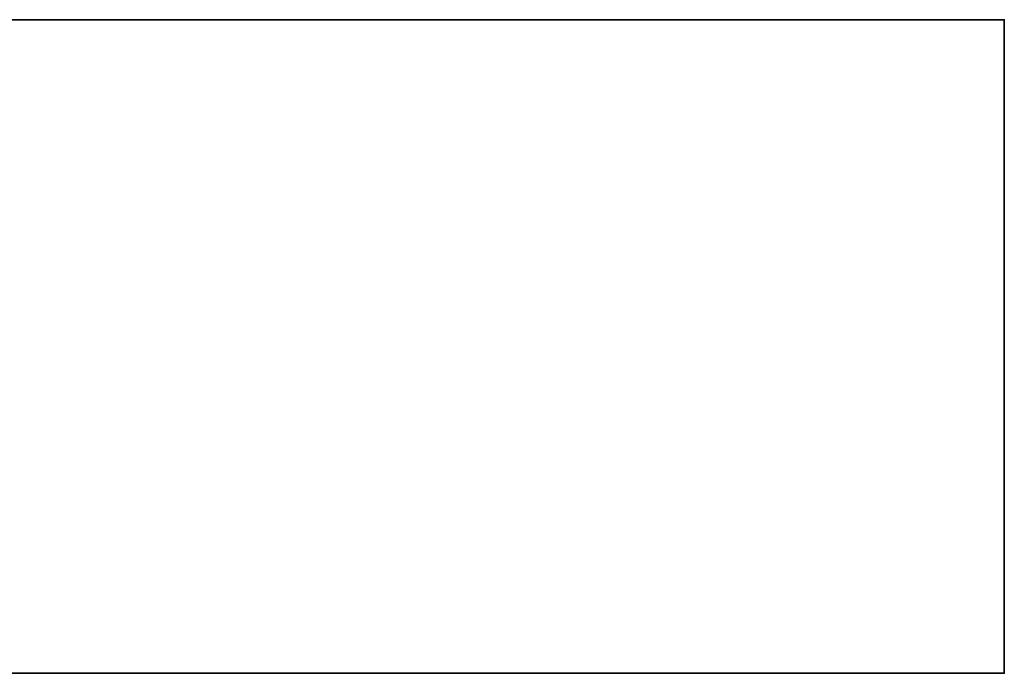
# Model space of a CAD drawing. Header units: millimetres. Extents: x -523 to 5173, y -130 to 66.
# Tile 1042 of 1056: x 393 to 523, y -46 to 40. Entities that reach past the tile are written whole.
import ezdxf

# ---------------------------------------------------------------- set-up
doc = ezdxf.new("R2010")
doc.units = ezdxf.units.MM
doc.layers.add('151', color=7, linetype='Continuous', true_color=0xffffff)

# ---------------------------------------------------------------- blocks, each defined once
blk = doc.blocks.new('UG_SURFACE_009')
at = {"layer": '151', "color": 252, "linetype": 'Continuous', "lineweight": 35}
for points in [[(-522.5, 40, 2207), (522.5, 40, 2207), (372.5, 40, 2057), (-372.5, 40, 2057)], [(522.5, -46, 2207), (522.5, 40, 2207), (-522.5, 40, 2207), (-522.5, -46, 2207)], [(372.5, -46, -8), (372.5, 40, -8), (522.5, 40, -8), (522.5, -46, -8)], [(522.5, 40, 2207), (522.5, 40, -8), (372.5, 40, -8), (372.5, 40, 2057)], [(522.5, -46, -8), (522.5, 40, -8), (522.5, 40, 2207), (522.5, -46, 2207)], [(522.5, -46, 2207), (-522.5, -46, 2207), (-372.5, -46, 2057), (372.5, -46, 2057)], [(372.5, -46, 2057), (372.5, -46, -8), (522.5, -46, -8), (522.5, -46, 2207)]]:
    blk.add_3dface(points, dxfattribs=at)

msp = doc.modelspace()

# ---------------------------------------------------------------- linework, layer by layer
at = {"layer": '151', "color": 253, "linetype": 'Continuous', "lineweight": -3}
for p, q in [((-522.5, 40, 2207), (522.5, 40, 2207)), ((372.5, 40, -8), (522.5, 40, -8)), ((522.5, -46, 2207), (522.5, 40, 2207)), ((522.5, 40, 2207), (522.5, 40, -8)), ((522.5, 40, -8), (522.5, -46, -8)), ((-522.5, -46, 2207), (522.5, -46, 2207)), ((372.5, -46, -8), (522.5, -46, -8)), ((522.5, -46, 2207), (522.5, -46, -8))]:
    msp.add_line(p, q, dxfattribs=at)

# ---------------------------------------------------------------- block references
msp.add_blockref('UG_SURFACE_009', (0, 0), dxfattribs=at)

doc.saveas('drawing.dxf')
